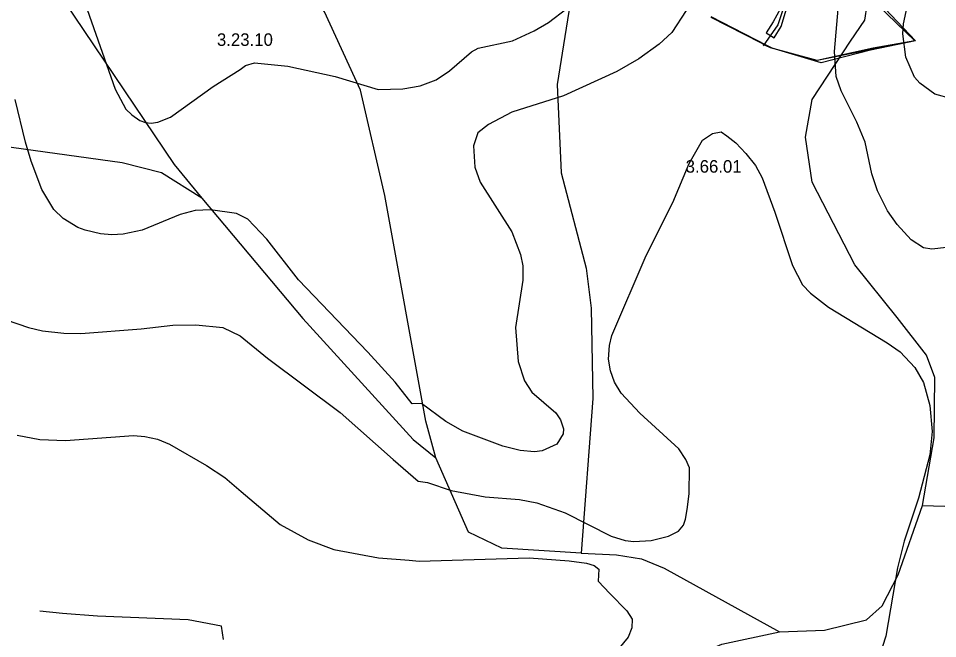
# Model space of a CAD drawing. Extents: x -662500 to -655523, y -1056000 to -1049993.
# Drawn here: x -659797 to -659247, y -1053965 to -1053594 of the extents above; entities that cross this region are included whole.
import ezdxf

# ---------------------------------------------------------------- set-up
doc = ezdxf.new("R2010")
doc.units = 0
for name, color, linetype in [('58', 7, 'Continuous'), ('Vrstva 1', 7, 'Continuous'), ('Vrstva 24', 7, 'Continuous'), ('Vrstva 32', 7, 'Continuous'), ('Vrstva 5', 7, 'Continuous'), ('Vrstva 7', 7, 'Continuous')]:
    doc.layers.add(name, color=color, linetype=linetype)

msp = doc.modelspace()

# ---------------------------------------------------------------- linework, layer by layer
at = {"layer": '58'}
msp.add_lwpolyline([(-659285.72, -1053580.33), (-659260.13, -1053607.53), (-659287.12, -1053613.09), (-659316.45, -1053620.69), (-659345.78, -1053611.92), (-659349.05, -1053610.31), (-659382.28, -1053593.05)], dxfattribs=at)
at = {"layer": 'Vrstva 1'}
msp.add_lwpolyline([(-659288.35, -1053580.29), (-659260.52, -1053607.41), (-659285.52, -1053611.88), (-659318.92, -1053619.3), (-659346.75, -1053611.64), (-659349.82, -1053610.2), (-659352.7, -1053608.59), (-659382.31, -1053593.57)], dxfattribs=at)
at = {"layer": 'Vrstva 24'}
for points in [[(-659547, -1053857), (-659553, -1053835), (-659577.5, -1053700), (-659592, -1053637), (-659613.5, -1053590), (-659628, -1053565.5), (-659644.5, -1053547), (-659682.5, -1053507.5), (-659683.92, -1053506.4), (-659727.5, -1053472.5), (-659773.5, -1053445), (-659853, -1053413), (-659885, -1053404.5)], [(-659256, -1053885.5), (-659249, -1053845), (-659248.5, -1053809), (-659253.5, -1053795.5), (-659271, -1053773), (-659296.5, -1053741.5), (-659322, -1053692), (-659326, -1053665), (-659322, -1053642.5), (-659298.95, -1053607.74), (-659290.5, -1053595), (-659289, -1053586), (-659300.5, -1053558), (-659301.95, -1053534.09), (-659306, -1053467.5)], [(-659256, -1053885.5), (-659236, -1053886), (-659205.5, -1053877.5), (-659203.5, -1053875.5), (-659189.5, -1053856), (-659175.5, -1053822), (-659165, -1053790.5), (-659153.5, -1053734.5), (-659140, -1053689.5), (-659115.5, -1053640), (-659112, -1053631.5), (-659112.5, -1053622), (-659113, -1053610.5), (-659117, -1053602.5), (-659122, -1053593.5), (-659130.5, -1053586), (-659147, -1053562.5), (-659164, -1053523), (-659175, -1053505), (-659187, -1053493.5), (-659197.5, -1053486.5), (-659220, -1053478.5), (-659240.5, -1053474.5), (-659306, -1053467.5)], [(-659478.7, -1053493.08), (-659467, -1053521.5), (-659463, -1053548.5), (-659464.08, -1053564.73), (-659464.5, -1053571), (-659474.5, -1053633.5), (-659472, -1053686.5), (-659457, -1053743.5), (-659454, -1053767.5), (-659453, -1053821.5), (-659460, -1053914)], [(-659687, -1053701.5), (-659711, -1053686.5), (-659734.5, -1053680.5), (-659814, -1053669.5), (-659908, -1053649.5), (-659980.14, -1053645.8), (-660000, -1053644.78), (-660005.5, -1053644.5), (-660060, -1053634), (-660183.5, -1053621), (-660246.5, -1053605.5), (-660263.5, -1053598), (-660330, -1053557), (-660364, -1053532.5), (-660389, -1053520), (-660401.5, -1053515), (-660430, -1053509.5)], [(-659769.5, -1053583.5), (-659703.5, -1053681.5), (-659687, -1053701.5)], [(-659687, -1053701.5), (-659626.5, -1053773.5), (-659560.5, -1053846), (-659547, -1053857)], [(-659460, -1053914), (-659507.5, -1053911), (-659527.5, -1053901.5), (-659547, -1053857)], [(-659341.5, -1053961), (-659314.5, -1053960), (-659289.5, -1053954), (-659280, -1053945.5), (-659270.5, -1053927), (-659256, -1053885.5)], [(-659460, -1053914), (-659439, -1053915), (-659424, -1053917.5), (-659410.5, -1053923), (-659341.5, -1053961)], [(-659446.58, -1054000), (-659419.5, -1053987), (-659376, -1053968.5), (-659341.5, -1053961)]]:
    msp.add_lwpolyline(points, dxfattribs=at)
at = {"layer": 'Vrstva 32'}
msp.add_lwpolyline([(-659291.59, -1053338.55), (-659318.18, -1053402.72), (-659334.7, -1053442.48), (-659347.95, -1053473.89), (-659349.43, -1053486.17), (-659344.03, -1053538.03), (-659339.2, -1053588.38), (-659342.55, -1053597.83), (-659351.28, -1053610.39)], dxfattribs=at)
at = {"layer": 'Vrstva 5'}
msp.add_lwpolyline([(-659349.43, -1053602.69), (-659344.58, -1053605.72), (-659340.38, -1053598.96), (-659337.26, -1053588.36), (-659340.46, -1053561.96), (-659341.6, -1053543.74), (-659347.36, -1053486.1), (-659346.11, -1053475.4), (-659334.81, -1053448.12), (-659311.34, -1053393.29), (-659294.94, -1053352.42), (-659289.39, -1053339.57), (-659294.69, -1053337.55), (-659298.47, -1053348.25), (-659315.93, -1053391.45), (-659338.59, -1053446.55), (-659350.39, -1053474.84), (-659351.45, -1053485.92), (-659345.54, -1053544.19), (-659343.9, -1053562.46), (-659340.82, -1053588.19), (-659345.17, -1053596.09)], close=True, dxfattribs=at)
for points in [[(-659288.35, -1053580.29), (-659260.52, -1053607.41), (-659318.92, -1053619.3), (-659346.75, -1053611.64), (-659354.31, -1053607.7), (-659382.31, -1053593.57)], [(-659340.82, -1053588.19), (-659345.17, -1053596.09), (-659349.43, -1053602.69), (-659344.58, -1053605.72), (-659340.38, -1053598.96), (-659337.26, -1053588.36)]]:
    msp.add_lwpolyline(points, dxfattribs=at)
at = {"layer": 'Vrstva 7'}
for p, q in [((-659267.24, -1053597.24), (-659262.68, -1053575.31)), ((-659308.53, -1053613.75), (-659305.68, -1053580.72)), ((-659755.48, -1053588.74), (-659738.76, -1053636.35)), ((-659479.53, -1053596.38), (-659468.7, -1053588.12)), ((-659397.23, -1053589.26), (-659405.92, -1053602.5)), ((-659488.21, -1053601.51), (-659479.53, -1053596.38)), ((-659267.66, -1053603.22), (-659267.24, -1053597.24)), ((-659501.17, -1053607.49), (-659488.21, -1053601.51)), ((-659405.92, -1053602.5), (-659413.46, -1053609.48)), ((-659265.95, -1053617.17), (-659267.66, -1053603.22)), ((-659521.67, -1053611.9), (-659501.17, -1053607.49)), ((-659413.46, -1053609.48), (-659425.56, -1053618.17)), ((-659538.76, -1053625.43), (-659525.66, -1053614.04)), ((-659525.66, -1053614.04), (-659521.67, -1053611.9)), ((-659307.53, -1053628.84), (-659308.53, -1053613.75)), ((-659260.69, -1053629.13), (-659265.95, -1053617.17)), ((-659664.05, -1053624.53), (-659660.85, -1053622.29)), ((-659660.85, -1053622.29), (-659655.51, -1053620.67)), ((-659655.51, -1053620.67), (-659635.58, -1053622.58)), ((-659635.58, -1053622.58), (-659607.1, -1053628.7)), ((-659425.56, -1053618.17), (-659438.81, -1053625.85)), ((-659680.09, -1053634.79), (-659664.05, -1053624.53)), ((-659546.87, -1053630.7), (-659538.76, -1053625.43)), ((-659438.81, -1053625.85), (-659470.7, -1053640.38)), ((-659607.1, -1053628.7), (-659581.47, -1053636.53)), ((-659556.41, -1053634.4), (-659546.87, -1053630.7)), ((-659304.54, -1053637.39), (-659307.53, -1053628.84)), ((-659257.55, -1053632.69), (-659260.69, -1053629.13)), ((-659248.58, -1053639.38), (-659257.55, -1053632.69)), ((-659738.76, -1053636.35), (-659732.38, -1053648.26)), ((-659705.74, -1053653.08), (-659680.09, -1053634.79)), ((-659581.47, -1053636.53), (-659566.66, -1053636.25)), ((-659566.66, -1053636.25), (-659556.41, -1053634.4)), ((-659295.14, -1053656.18), (-659304.54, -1053637.39)), ((-659792.33, -1053668.1), (-659798.57, -1053642.59)), ((-659470.7, -1053640.38), (-659501.59, -1053650.2)), ((-659238.33, -1053642.23), (-659248.58, -1053639.38)), ((-659732.38, -1053648.26), (-659728.84, -1053651.8)), ((-659501.59, -1053650.2), (-659515.41, -1053657.46)), ((-659728.84, -1053651.8), (-659724.02, -1053655.06)), ((-659724.02, -1053655.06), (-659720.62, -1053656.33)), ((-659713.25, -1053656.05), (-659705.74, -1053653.08)), ((-659720.62, -1053656.33), (-659717.22, -1053656.62)), ((-659717.22, -1053656.62), (-659713.25, -1053656.05)), ((-659515.41, -1053657.46), (-659521.81, -1053662.59)), ((-659290.16, -1053668.14), (-659295.14, -1053656.18)), ((-659521.81, -1053662.59), (-659524.38, -1053670.28)), ((-659387.51, -1053666.84), (-659381.53, -1053662.82)), ((-659381.53, -1053662.82), (-659376.32, -1053662)), ((-659376.32, -1053662), (-659372.94, -1053664.24)), ((-659372.94, -1053664.24), (-659367.62, -1053668.54)), ((-659788.93, -1053679.44), (-659792.33, -1053668.1)), ((-659524.38, -1053670.28), (-659523.66, -1053682.95)), ((-659395.43, -1053680.85), (-659387.51, -1053666.84)), ((-659367.62, -1053668.54), (-659361.59, -1053674.8)), ((-659286.17, -1053686.94), (-659290.16, -1053668.14)), ((-659361.59, -1053674.8), (-659355.76, -1053682.05)), ((-659782.69, -1053696.44), (-659788.93, -1053679.44)), ((-659523.66, -1053682.95), (-659520.53, -1053692.06)), ((-659405.34, -1053704.16), (-659395.43, -1053680.85)), ((-659355.76, -1053682.05), (-659351.91, -1053689.46)), ((-659282.9, -1053697.19), (-659286.17, -1053686.94)), ((-659520.53, -1053692.06), (-659501.45, -1053721.68)), ((-659351.91, -1053689.46), (-659344.26, -1053710)), ((-659775.46, -1053708.34), (-659782.69, -1053696.44)), ((-659276.78, -1053709.15), (-659282.9, -1053697.19)), ((-659421.15, -1053735.92), (-659405.34, -1053704.16)), ((-659769.94, -1053713.73), (-659775.46, -1053708.34)), ((-659690.86, -1053709.05), (-659699.93, -1053711.32)), ((-659681.79, -1053708.49), (-659690.86, -1053709.05)), ((-659666.24, -1053710.8), (-659681.79, -1053708.49)), ((-659344.26, -1053710), (-659333.59, -1053741.9)), ((-659271.08, -1053717.26), (-659276.78, -1053709.15)), ((-659761.15, -1053719.11), (-659769.94, -1053713.73)), ((-659699.93, -1053711.32), (-659722.6, -1053720.67)), ((-659659.38, -1053714.2), (-659666.24, -1053710.8)), ((-659647.96, -1053726.09), (-659659.38, -1053714.2)), ((-659756.62, -1053720.82), (-659761.15, -1053719.11)), ((-659747.55, -1053722.94), (-659756.62, -1053720.82)), ((-659722.6, -1053720.67), (-659733.94, -1053723.08)), ((-659501.45, -1053721.68), (-659496.33, -1053735.34)), ((-659262.82, -1053726.52), (-659271.08, -1053717.26)), ((-659740.74, -1053723.51), (-659747.55, -1053722.94)), ((-659733.94, -1053723.08), (-659740.74, -1053723.51)), ((-659629.17, -1053750.44), (-659647.96, -1053726.09)), ((-659255.42, -1053731.22), (-659262.82, -1053726.52)), ((-659250.29, -1053732.07), (-659255.42, -1053731.22)), ((-659234.63, -1053730.22), (-659250.29, -1053732.07)), ((-659496.33, -1053735.34), (-659494.9, -1053742.18)), ((-659441.8, -1053783.76), (-659421.15, -1053735.92)), ((-659494.9, -1053742.18), (-659494.9, -1053750.72)), ((-659333.59, -1053741.9), (-659327.75, -1053753.43)), ((-659587.59, -1053793.72), (-659629.17, -1053750.44)), ((-659494.9, -1053750.72), (-659499.32, -1053778.91)), ((-659327.75, -1053753.43), (-659322.91, -1053758.41)), ((-659322.91, -1053758.41), (-659312.09, -1053766.81)), ((-659312.09, -1053766.81), (-659277.06, -1053788.17)), ((-659803.95, -1053774.39), (-659790.63, -1053779.06)), ((-659790.63, -1053779.06), (-659782.13, -1053781.05)), ((-659782.13, -1053781.05), (-659769.37, -1053782.46)), ((-659759.31, -1053782.6), (-659723.17, -1053779.77)), ((-659723.17, -1053779.77), (-659704.18, -1053777.5)), ((-659704.18, -1053777.5), (-659690.58, -1053777.36)), ((-659690.58, -1053777.36), (-659674.35, -1053778.89)), ((-659674.35, -1053778.89), (-659663.97, -1053783.91)), ((-659499.32, -1053778.91), (-659497.75, -1053799.42)), ((-659769.37, -1053782.46), (-659759.31, -1053782.6)), ((-659663.97, -1053783.91), (-659647.66, -1053797.36)), ((-659443.22, -1053789.74), (-659441.8, -1053783.76)), ((-659443.65, -1053797.99), (-659443.22, -1053789.74)), ((-659277.06, -1053788.17), (-659269.37, -1053793.58)), ((-659647.66, -1053797.36), (-659604.11, -1053829.89)), ((-659571.36, -1053811.66), (-659587.59, -1053793.72)), ((-659442.51, -1053804.83), (-659443.65, -1053797.99)), ((-659269.37, -1053793.58), (-659260.54, -1053802.83)), ((-659497.75, -1053799.42), (-659494.05, -1053810.81)), ((-659260.54, -1053802.83), (-659255.42, -1053811.95)), ((-659440.09, -1053811.66), (-659442.51, -1053804.83)), ((-659561.21, -1053824.66), (-659571.36, -1053811.66)), ((-659494.05, -1053810.81), (-659489.49, -1053817.64)), ((-659436.1, -1053818.21), (-659440.09, -1053811.66)), ((-659255.42, -1053811.95), (-659251.57, -1053825.61)), ((-659489.49, -1053817.64), (-659475.26, -1053830.03)), ((-659424.99, -1053830.31), (-659436.1, -1053818.21)), ((-659555.48, -1053824.42), (-659561.21, -1053824.66)), ((-659541.04, -1053835.15), (-659555.48, -1053824.42)), ((-659251.57, -1053825.61), (-659250.15, -1053841.28)), ((-659604.11, -1053829.89), (-659572.5, -1053857.94)), ((-659475.26, -1053830.03), (-659472.41, -1053834.16)), ((-659401.62, -1053851.54), (-659424.99, -1053830.31)), ((-659530.78, -1053840.99), (-659541.04, -1053835.15)), ((-659472.41, -1053834.16), (-659470.56, -1053839.57)), ((-659506.86, -1053849.96), (-659530.78, -1053840.99)), ((-659470.84, -1053842.7), (-659474.54, -1053848.82)), ((-659470.56, -1053839.57), (-659470.84, -1053842.7)), ((-659250.15, -1053841.28), (-659251.57, -1053855.23)), ((-659797.43, -1053843.4), (-659783.83, -1053846.09)), ((-659783.83, -1053846.09), (-659768.52, -1053846.66)), ((-659768.52, -1053846.66), (-659727.71, -1053843.68)), ((-659727.71, -1053843.68), (-659720.91, -1053844.11)), ((-659720.91, -1053844.11), (-659713.39, -1053845.81)), ((-659713.39, -1053845.81), (-659706.31, -1053848.77)), ((-659706.31, -1053848.77), (-659684.2, -1053861.59)), ((-659496.61, -1053852.67), (-659506.86, -1053849.96)), ((-659488.07, -1053853.38), (-659496.61, -1053852.67)), ((-659483.37, -1053852.81), (-659488.07, -1053853.38)), ((-659474.54, -1053848.82), (-659483.37, -1053852.81)), ((-659397.53, -1053857.88), (-659401.62, -1053851.54)), ((-659572.5, -1053857.94), (-659557.45, -1053870.95)), ((-659395.23, -1053863.03), (-659397.53, -1053857.88)), ((-659251.57, -1053855.23), (-659258.41, -1053881.14)), ((-659684.2, -1053861.59), (-659673.16, -1053868.69)), ((-659395.54, -1053878.58), (-659395.23, -1053863.03)), ((-659673.16, -1053868.69), (-659663.34, -1053877.16)), ((-659557.45, -1053870.95), (-659551.91, -1053871.72)), ((-659551.91, -1053871.72), (-659537.9, -1053876.59)), ((-659663.34, -1053877.16), (-659640.13, -1053896.8)), ((-659537.9, -1053876.59), (-659517.4, -1053880.29)), ((-659517.4, -1053880.29), (-659496.9, -1053881.85)), ((-659396.69, -1053887.94), (-659395.54, -1053878.58)), ((-659258.41, -1053881.14), (-659266.81, -1053906.77)), ((-659496.9, -1053881.85), (-659486.65, -1053883.85)), ((-659486.65, -1053883.85), (-659469.56, -1053889.97)), ((-659469.56, -1053889.97), (-659442.22, -1053903.78)), ((-659397.6, -1053893.66), (-659396.69, -1053887.94)), ((-659640.13, -1053896.8), (-659623.33, -1053906.06)), ((-659401.79, -1053900.79), (-659398.92, -1053897.17)), ((-659398.92, -1053897.17), (-659397.6, -1053893.66)), ((-659407.77, -1053903.78), (-659401.79, -1053900.79)), ((-659623.33, -1053906.06), (-659607.95, -1053911.76)), ((-659442.22, -1053903.78), (-659433.68, -1053906.49)), ((-659433.68, -1053906.49), (-659428.55, -1053907.06)), ((-659428.55, -1053907.06), (-659418.3, -1053906.49)), ((-659418.3, -1053906.49), (-659407.77, -1053903.78)), ((-659266.81, -1053906.77), (-659270.94, -1053922.72)), ((-659607.95, -1053911.76), (-659581.33, -1053916.74)), ((-659581.33, -1053916.74), (-659562.97, -1053918.27)), ((-659562.97, -1053918.27), (-659557.04, -1053918.9)), ((-659557.04, -1053918.9), (-659491.2, -1053916.88)), ((-659491.2, -1053916.88), (-659467.28, -1053918.59)), ((-659467.28, -1053918.59), (-659456.79, -1053920.01)), ((-659456.79, -1053920.01), (-659452.31, -1053921.41)), ((-659452.31, -1053921.41), (-659449.42, -1053923.66)), ((-659449.42, -1053923.66), (-659449.87, -1053930.79)), ((-659270.94, -1053922.72), (-659277.92, -1053963.72)), ((-659449.87, -1053930.79), (-659442.93, -1053938.09)), ((-659442.93, -1053938.09), (-659432.81, -1053948.52)), ((-659770.22, -1053950.11), (-659783.8, -1053948.67)), ((-659749.25, -1053951.81), (-659770.22, -1053950.11)), ((-659695.19, -1053953.83), (-659749.25, -1053951.81)), ((-659432.81, -1053948.52), (-659429.62, -1053953.55)), ((-659675.2, -1053957.63), (-659695.19, -1053953.83)), ((-659674.04, -1053965.75), (-659675.2, -1053957.63)), ((-659429.62, -1053953.55), (-659429.82, -1053958.6)), ((-659429.82, -1053958.6), (-659431.99, -1053964.25)), ((-659431.99, -1053964.25), (-659471.32, -1054011.6)), ((-659277.92, -1053963.72), (-659279.86, -1053969.92))]:
    msp.add_line(p, q, dxfattribs=at)

# ---------------------------------------------------------------- texts
at = {"layer": 'Vrstva 24'}
for s, p in [('3.23.10', (-659677.89, -1053610.46)), ('3.66.01', (-659397.57, -1053686.34))]:
    msp.add_text(s, height=7.5, dxfattribs=at).set_placement(p)

doc.saveas('drawing.dxf')
